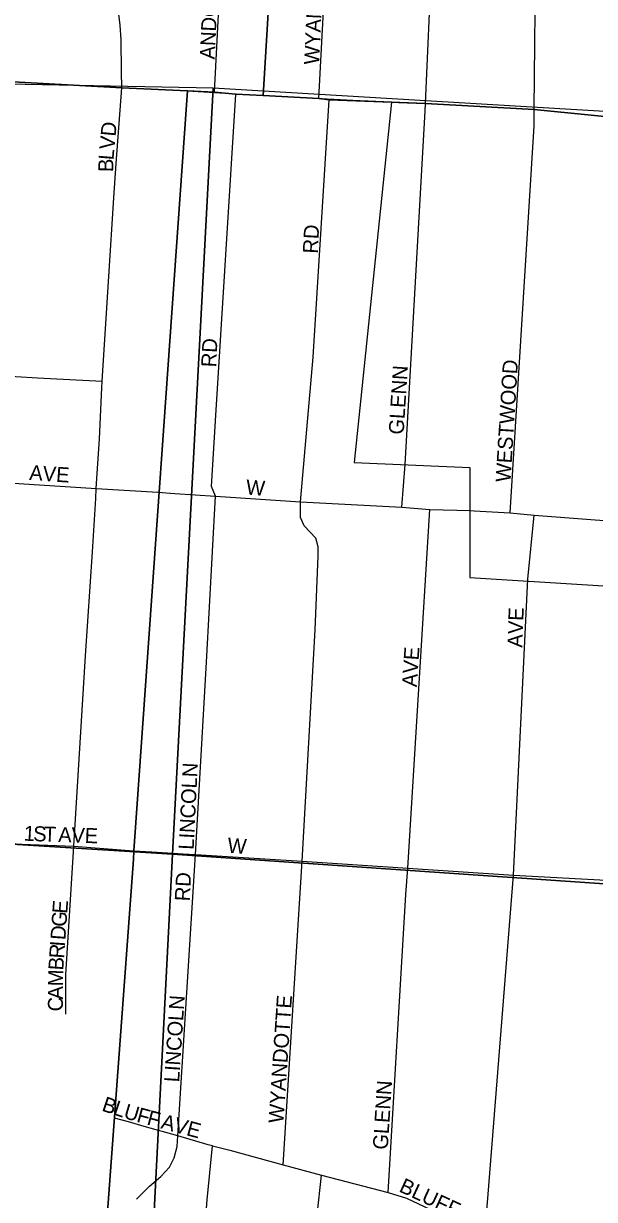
# Model space of a CAD drawing. Extents: x 0 to 34, y -6.2 to 22.
# Drawn here: x 3.589 to 3.949, y 19.243 to 19.984 of the extents above; entities that cross this region are included whole.
import ezdxf

# ---------------------------------------------------------------- set-up
doc = ezdxf.new("R2010")
doc.units = 0
for name, color, linetype in [('GM_X_City_Street', 7, 'Continuous'), ('GM_X_City_Street_Text', 7, 'Continuous'), ('GM_X_Corporation', 7, 'Continuous'), ('GM_X_Section', 7, 'Continuous'), ('GM_X_Township', 7, 'Continuous')]:
    doc.layers.add(name, color=color, linetype=linetype)

msp = doc.modelspace()

# ---------------------------------------------------------------- linework, layer by layer
at = {"layer": 'GM_X_City_Street'}
for points in [[(3.70933, 19.94078), (3.71906, 20.12835), (3.72466, 20.14594), (3.74785, 20.22436), (3.75682, 20.26719), (3.76035, 20.29073), (3.76487, 20.32989), (3.76666, 20.38519), (3.76436, 20.3987), (3.76446, 20.44545), (3.76115, 20.47138), (3.75481, 20.50263), (3.74617, 20.53), (3.73752, 20.55391), (3.71751, 20.59568), (3.6855, 20.66561)], [(3.82961, 19.7061), (3.84217, 19.92896), (3.84238, 19.93372), (3.85044, 20.11379), (3.85108, 20.12062), (3.85256, 20.13147), (3.85464, 20.14375), (3.85897, 20.16336)], [(3.89593, 19.67566), (3.91102, 19.91954), (3.91112, 19.92982), (3.91222, 20.03359), (3.91693, 20.11042), (3.91718, 20.117), (3.9175, 20.12457), (3.91931, 20.13821), (3.92243, 20.16057)], [(3.77505, 19.93689), (3.7845, 20.11059), (3.78515, 20.12473), (3.78526, 20.12524)], [(3.65066, 19.95388), (3.65045, 19.97375), (3.64979, 19.98312), (3.64847, 19.99331)], [(3.25655, 19.96619), (3.26, 19.96599), (3.31285, 19.963), (3.41738, 19.9572), (3.51991, 19.95122), (3.5666, 19.9481), (3.65078, 19.9435), (3.6922, 19.94158), (3.6957, 19.94142)], [(3.64582, 19.87415), (3.64725, 19.89587), (3.65078, 19.9435), (3.65066, 19.95388)], [(3.6957, 19.94142), (3.70933, 19.94078), (3.72287, 19.93963), (3.74012, 19.93873), (3.77505, 19.93689), (3.78172, 19.9361), (3.82109, 19.93456), (3.82544, 19.93439)], [(3.6973, 19.46015), (3.70421, 19.58148), (3.70996, 19.68604), (3.70749, 19.69229), (3.70996, 19.73356), (3.72287, 19.93963)], [(3.75261, 19.26462), (3.76453, 19.45594), (3.77294, 19.60184), (3.77475, 19.64822), (3.77475, 19.65426), (3.77324, 19.65968), (3.766, 19.66752), (3.76359, 19.67264), (3.76359, 19.68259), (3.77157, 19.7737), (3.78172, 19.9361)], [(3.82544, 19.93439), (3.84238, 19.93372), (3.91112, 19.92982), (3.98086, 19.92294), (4.03954, 19.92149), (4.04759, 19.92099), (4.10661, 19.91804), (4.11492, 19.91758), (4.12105, 19.91725), (4.19453, 19.91272), (4.27333, 19.90633), (4.3512, 19.90135), (4.54291, 19.88718), (4.64043, 19.87993), (4.70068, 19.87655), (4.76318, 19.87149), (4.81835, 19.86698), (4.82512, 19.86698)], [(3.63824, 19.75453), (3.63844, 19.75854), (3.64255, 19.82463), (3.64582, 19.87415)], [(3.47652, 19.76975), (3.4933, 19.76634), (3.52945, 19.7643), (3.55624, 19.76315), (3.59751, 19.76068), (3.63844, 19.75854)], [(3.6343, 19.68472), (3.63466, 19.69097), (3.63663, 19.72221), (3.63824, 19.75453)], [(3.8275, 19.67927), (3.82961, 19.7061)], [(3.53208, 19.6975), (3.53339, 19.69739), (3.63466, 19.69097)], [(3.62053, 19.46541), (3.62792, 19.58543), (3.63236, 19.65102), (3.6343, 19.68472)], [(3.63466, 19.69097), (3.67363, 19.68867), (3.68434, 19.68789)], [(3.68434, 19.68789), (3.70996, 19.68604), (3.76359, 19.68259), (3.8275, 19.67927), (3.84529, 19.67777), (3.87061, 19.67701), (3.87315, 19.67688)], [(3.81902, 19.24703), (3.83007, 19.43508), (3.83133, 19.45155), (3.84529, 19.67777)], [(3.87315, 19.67688), (3.89593, 19.67566), (3.91115, 19.67415), (3.96346, 19.67023), (3.97823, 19.66903), (4.03249, 19.66631), (4.0447, 19.66541), (4.10529, 19.66194), (4.11056, 19.66179), (4.17749, 19.65697), (4.25436, 19.65214), (4.33394, 19.64732), (4.38549, 19.64461), (4.44246, 19.64099), (4.49834, 19.63677), (4.58448, 19.63151), (4.60816, 19.62838), (4.62625, 19.62756), (4.68444, 19.62526), (4.73968, 19.62181), (4.79301, 19.61257), (4.80259, 19.61207), (4.83822, 19.61008)], [(3.90714, 19.63385), (3.91115, 19.67415)], [(3.86999, 19.08641), (3.87988, 19.22023), (3.88202, 19.24614), (3.89813, 19.44715), (3.90714, 19.63385)], [(3.57367, 19.46755), (3.58764, 19.46673), (3.62053, 19.46541)], [(3.61543, 19.35954), (3.61543, 19.38436), (3.62053, 19.46541)], [(3.62053, 19.46541), (3.65848, 19.46258), (3.66977, 19.46187)], [(3.66977, 19.46187), (3.68948, 19.46064)], [(3.68619, 19.28287), (3.6973, 19.46015)], [(3.68948, 19.46064), (3.6973, 19.46015), (3.76453, 19.45594), (3.83133, 19.45155), (3.89813, 19.44715), (3.96439, 19.44362)], [(3.68619, 19.28287), (3.66481, 19.28862), (3.65495, 19.29158), (3.6461, 19.29407)], [(3.66005, 19.24292), (3.66827, 19.25114), (3.6755, 19.25723), (3.68092, 19.26314), (3.68388, 19.2689), (3.68569, 19.27613), (3.68619, 19.28287)], [(3.70532, 19.27726), (3.68619, 19.28287)], [(3.69839, 19.14023), (3.69835, 19.14033), (3.6977, 19.14708), (3.6977, 19.15431), (3.70477, 19.24243), (3.70805, 19.27646), (3.70532, 19.27726)], [(3.70805, 19.27646), (3.7189, 19.27383), (3.75261, 19.26462), (3.77677, 19.25805), (3.81902, 19.24703), (3.83053, 19.24358), (3.87988, 19.22023), (3.94885, 19.20091)], [(3.76034, 19.10679), (3.77677, 19.25805)]]:
    msp.add_lwpolyline(points, dxfattribs=at)
at = {"layer": 'GM_X_Corporation'}
for points in [[(2.94372, 20.28635), (2.97862, 20.25643), (3.02508, 20.20382), (3.07685, 20.08662), (3.0863, 20.08412), (3.09795, 20.08105), (3.12677, 20.06473), (3.15659, 20.05511), (3.18832, 20.04308), (3.19745, 20.04019), (3.22726, 20.00509), (3.24938, 19.98105), (3.26, 19.96599), (3.31285, 19.963), (3.41738, 19.9572), (3.51991, 19.95122), (3.5666, 19.9481), (3.65077, 19.9435), (3.6922, 19.94158), (3.74012, 19.93873), (3.75089, 20.11953), (3.77081, 20.16721), (4.1276, 20.15181)], [(4.1276, 20.15181), (3.77081, 20.16721), (3.75089, 20.11953), (3.74012, 19.93873), (3.82109, 19.93456), (3.79749, 19.70726), (3.87046, 19.70415), (3.87047, 19.63478), (4.10008, 19.62046)], [(3.22726, 20.00509), (3.24938, 19.98105), (3.26, 19.96599), (3.31285, 19.963), (3.41738, 19.9572), (3.51991, 19.95122), (3.5666, 19.9481), (3.65077, 19.9435), (3.6922, 19.94158), (3.65848, 19.46257), (3.65812, 19.45713), (3.63269, 19.11233)], [(3.63269, 19.11233), (3.65812, 19.45713), (3.65848, 19.46257), (3.6922, 19.94158), (3.74012, 19.93873), (3.82109, 19.93456), (3.79749, 19.70726), (3.87046, 19.70415), (3.87047, 19.63478), (4.10008, 19.62046), (4.10338, 19.68258), (4.11283, 19.68208), (4.12313, 19.87591), (4.18554, 19.87259), (4.17445, 19.66384), (4.18653, 19.663), (4.18399, 19.61568), (4.30426, 19.60822), (4.71375, 19.58418), (5.32348, 19.55244)]]:
    msp.add_lwpolyline(points, dxfattribs=at)
at = {"layer": 'GM_X_Section'}
for points in [[(3.12516, 19.95484), (3.70844, 19.94367), (3.68273, 19.46047), (3.25068, 19.48737)], [(3.30393, 19.23245), (3.30192, 19.25788), (3.29934, 19.27002), (3.29379, 19.29127), (3.28709, 19.30949), (3.27817, 19.33834), (3.27557, 19.34631), (3.27262, 19.3592), (3.26604, 19.39675), (3.26237, 19.41723), (3.25321, 19.46691), (3.25099, 19.47639), (3.25068, 19.48737), (3.68273, 19.46047), (3.63666, 18.56374)], [(3.63666, 18.56374), (3.68273, 19.46047), (4.71794, 19.38931), (4.66994, 18.61077)]]:
    msp.add_lwpolyline(points, dxfattribs=at)
msp.add_lwpolyline([(3.70844, 19.94367), (4.11096, 19.9196), (4.75087, 19.87398), (4.71794, 19.38931), (3.68273, 19.46047)], close=True, dxfattribs=at)
at = {"layer": 'GM_X_Township'}
for points in [[(3.98086, 19.92295), (3.91113, 19.92982), (3.84238, 19.93372), (3.82109, 19.93456), (3.78172, 19.93611), (3.77505, 19.93689), (3.74012, 19.93873), (3.72287, 19.93964), (3.70934, 19.94079), (3.6922, 19.94158), (3.65077, 19.9435), (3.5666, 19.9481), (3.51991, 19.95122), (3.41738, 19.9572), (3.31285, 19.963), (3.26, 19.96599), (3.17216, 19.9709), (3.15674, 19.97007), (3.14349, 19.96662), (3.12409, 19.95776), (3.074, 20.0364), (3.04195, 20.08323), (2.97046, 20.15966), (2.92856, 20.19417)], [(2.92856, 20.19417), (2.97046, 20.15966), (3.04195, 20.08323), (3.074, 20.0364), (3.12409, 19.95776), (3.14349, 19.96662), (3.15674, 19.97007), (3.17216, 19.9709), (3.26, 19.96599), (3.31285, 19.963), (3.41738, 19.9572), (3.51991, 19.95122), (3.5666, 19.9481), (3.65077, 19.9435), (3.6922, 19.94158), (3.70934, 19.94079), (3.72287, 19.93964), (3.74012, 19.93873), (3.77505, 19.93689), (3.78172, 19.93611), (3.82109, 19.93456), (3.84238, 19.93372), (3.91113, 19.92982), (3.98086, 19.92295)]]:
    msp.add_lwpolyline(points, dxfattribs=at)

# ---------------------------------------------------------------- texts
at = {"layer": 'GM_X_City_Street_Text'}
for s, rotation, p in [('WYANDOTTE', 87.42561, (3.7753, 19.95803)), ('ANDOVER', 87.47529, (3.70946, 19.96135)), ('D', 84.63737, (3.64683, 19.91265)), ('V', 84.68089, (3.64605, 19.90435)), ('L', 85.32257, (3.64551, 19.89774)), ('B', 88.32388, (3.6453, 19.89037)), ('RD', 86.98901, (3.77447, 19.83887)), ('RD', 86.98901, (3.7103, 19.76721)), ('GLENN', 86.34491, (3.82863, 19.72473)), ('WESTWOOD', 86.467, (3.89613, 19.69472)), ('AVE', 356.05688, (3.5922, 19.69639)), ('W', 355.60387, (3.72888, 19.68722)), ('AVE', 88.02635, (3.90363, 19.59051)), ('AVE', 86.05688, (3.83697, 19.56557)), ('LINCOLN', 87.18244, (3.69613, 19.46303)), ('1', 357.02885, (3.58875, 19.46897)), ('S', 357.94422, (3.59475, 19.46866)), ('T', 357.98297, (3.60141, 19.46842)), ('A', 358.01076, (3.61058, 19.4681)), ('V', 357.98891, (3.61891, 19.46781)), ('E', 357.97799, (3.62724, 19.46752)), ('W', 355.60387, (3.71721, 19.46139)), ('RD', 86.98841, (3.69364, 19.43054)), ('E', 85.9118, (3.61634, 19.42268)), ('G', 85.90971, (3.61575, 19.41437)), ('D', 85.92818, (3.61516, 19.40606)), ('R', 85.91611, (3.61432, 19.39441)), ('I', 85.88634, (3.61486, 19.40189)), ('B', 86.257, (3.61383, 19.38695)), ('M', 88.87062, (3.61364, 19.37706)), ('A', 89.94783, (3.61364, 19.36878)), ('C', 89.95142, (3.61363, 19.36128)), ('LINCOLN', 86.25037, (3.68697, 19.3164)), ('WYANDOTTE', 86.14272, (3.7528, 19.29057)), ('GLENN', 86.34954, (3.81864, 19.2739)), ('B', 341.61881, (3.63765, 19.29881)), ('L', 341.59961, (3.64476, 19.29644)), ('U', 343.31038, (3.65138, 19.29425)), ('F', 344.87, (3.65963, 19.29178)), ('F', 344.94913, (3.66609, 19.29003)), ('A', 344.91934, (3.67494, 19.28765)), ('V', 344.94584, (3.68299, 19.28548)), ('E', 344.91021, (3.69103, 19.28332)), ('BLUFF', 335.22805, (3.82522, 19.24795))]:
    msp.add_text(s, height=0.00947, rotation=rotation, dxfattribs=at).set_placement(p)

doc.saveas('drawing.dxf')
